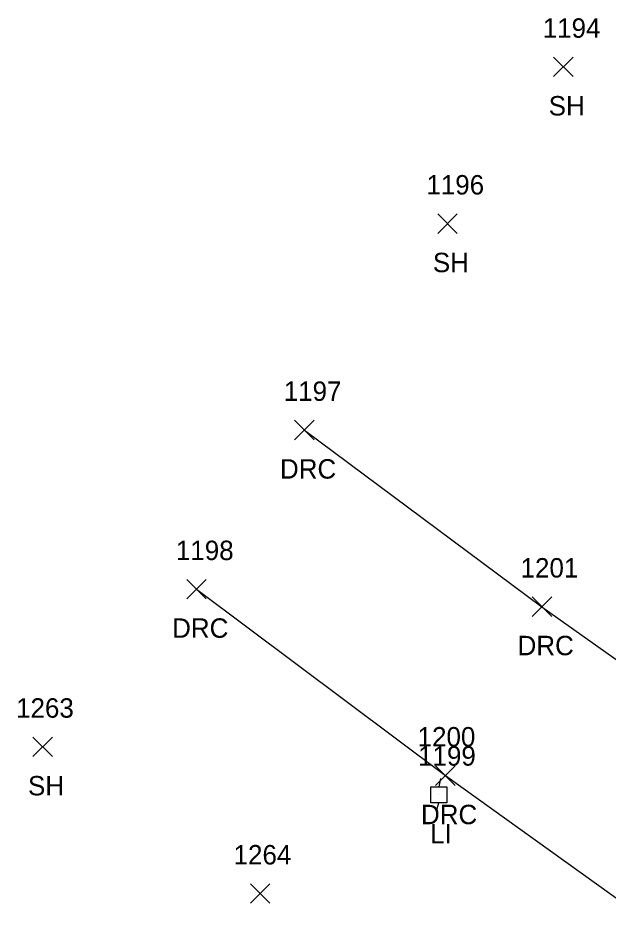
# Model space of a CAD drawing. Extents: x 1520648 to 1523413, y 732854 to 735518.
# Drawn here: x 1522539.5 to 1522600.4, y 734497.2 to 734590.2 of the extents above; entities that cross this region are included whole.
import ezdxf

# ---------------------------------------------------------------- set-up
doc = ezdxf.new("R2010")
doc.units = 0
for name, color, linetype in [('L_A', 7, 'Continuous'), ('L_I', 7, 'Continuous'), ('L_TIC', 7, 'Continuous'), ('R_A', 7, 'Continuous'), ('R_I', 7, 'Continuous'), ('R_TIC', 7, 'Continuous'), ('RDP', 7, 'Continuous'), ('U_A', 7, 'Continuous'), ('U_I', 7, 'Continuous'), ('ULP', 7, 'Continuous')]:
    doc.layers.add(name, color=color, linetype=linetype)

msp = doc.modelspace()

# ---------------------------------------------------------------- linework, layer by layer
at = {"layer": 'L_TIC'}
for points in [[(1522594.669, 734584.161), (1522596.669, 734586.161)], [(1522596.669, 734584.161), (1522594.669, 734586.161)], [(1522582.737, 734568.027), (1522584.737, 734570.027)], [(1522584.737, 734568.027), (1522582.737, 734570.027)], [(1522541.023, 734514.163), (1522543.023, 734516.163)], [(1522543.023, 734514.163), (1522541.023, 734516.163)], [(1522563.433, 734499.055), (1522565.433, 734501.055)], [(1522565.433, 734499.055), (1522563.433, 734501.055)]]:
    msp.add_lwpolyline(points, dxfattribs=at)
at = {"layer": 'R_TIC'}
for points in [[(1522567.984, 734546.778), (1522569.984, 734548.778)], [(1522569.984, 734546.778), (1522567.984, 734548.778)], [(1522556.875, 734530.389), (1522558.875, 734532.389)], [(1522558.875, 734530.389), (1522556.875, 734532.389)], [(1522592.466, 734528.593), (1522594.466, 734530.593)], [(1522594.466, 734528.593), (1522592.466, 734530.593)], [(1522582.512, 734511.199), (1522584.512, 734513.199)], [(1522584.512, 734511.199), (1522582.512, 734513.199)]]:
    msp.add_lwpolyline(points, dxfattribs=at)
at = {"layer": 'RDP'}
for points in [[(1522568.984, 734547.778), (1522593.466, 734529.593), (1522608.523, 734518.917), (1522622.085, 734509.21), (1522625.478, 734506.139)], [(1522557.875, 734531.389), (1522583.512, 734512.199), (1522608.332, 734494.421), (1522613.928, 734490.737)]]:
    msp.add_lwpolyline(points, dxfattribs=at)
at = {"layer": 'ULP'}
for p, q in [((1522583.001, 734511.894), (1522582.834, 734511.061)), ((1522582.001, 734509.394), (1522582.001, 734511.061)), ((1522582.001, 734511.061), (1522583.667, 734511.061)), ((1522583.667, 734511.061), (1522583.667, 734509.394)), ((1522582.834, 734510.227), (1522582.834, 734510.227)), ((1522583.667, 734509.394), (1522582.001, 734509.394)), ((1522582.584, 734508.561), (1522582.834, 734509.394))]:
    msp.add_line(p, q, dxfattribs=at)

# ---------------------------------------------------------------- texts
at = {"layer": 'L_A'}
for p in [(1522594.158, 734580.161), (1522582.225, 734564.027), (1522540.511, 734510.163)]:
    msp.add_text('SH', height=2, dxfattribs=at).set_placement(p)
at = {"layer": 'L_I'}
for s, p in [('1194', (1522593.543, 734588.161)), ('1196', (1522581.556, 734572.027)), ('1263', (1522539.282, 734518.163)), ('1264', (1522561.693, 734503.055))]:
    msp.add_text(s, height=2, dxfattribs=at).set_placement(p)
at = {"layer": 'R_A'}
for p in [(1522566.472, 734542.778), (1522555.363, 734526.389), (1522590.955, 734524.593), (1522581, 734507.199)]:
    msp.add_text('DRC', height=2, dxfattribs=at).set_placement(p)
at = {"layer": 'R_I'}
for s, p in [('1197', (1522566.858, 734550.778)), ('1198', (1522555.749, 734534.389)), ('1201', (1522591.262, 734532.593)), ('1200', (1522580.654, 734515.199))]:
    msp.add_text(s, height=2, dxfattribs=at).set_placement(p)
at = {"layer": 'U_A'}
msp.add_text('LI', height=2, dxfattribs=at).set_placement((1522581.936, 734505.227))
at = {"layer": 'U_I'}
msp.add_text('1199', height=2, dxfattribs=at).set_placement((1522580.7, 734513.227))

doc.saveas('drawing.dxf')
